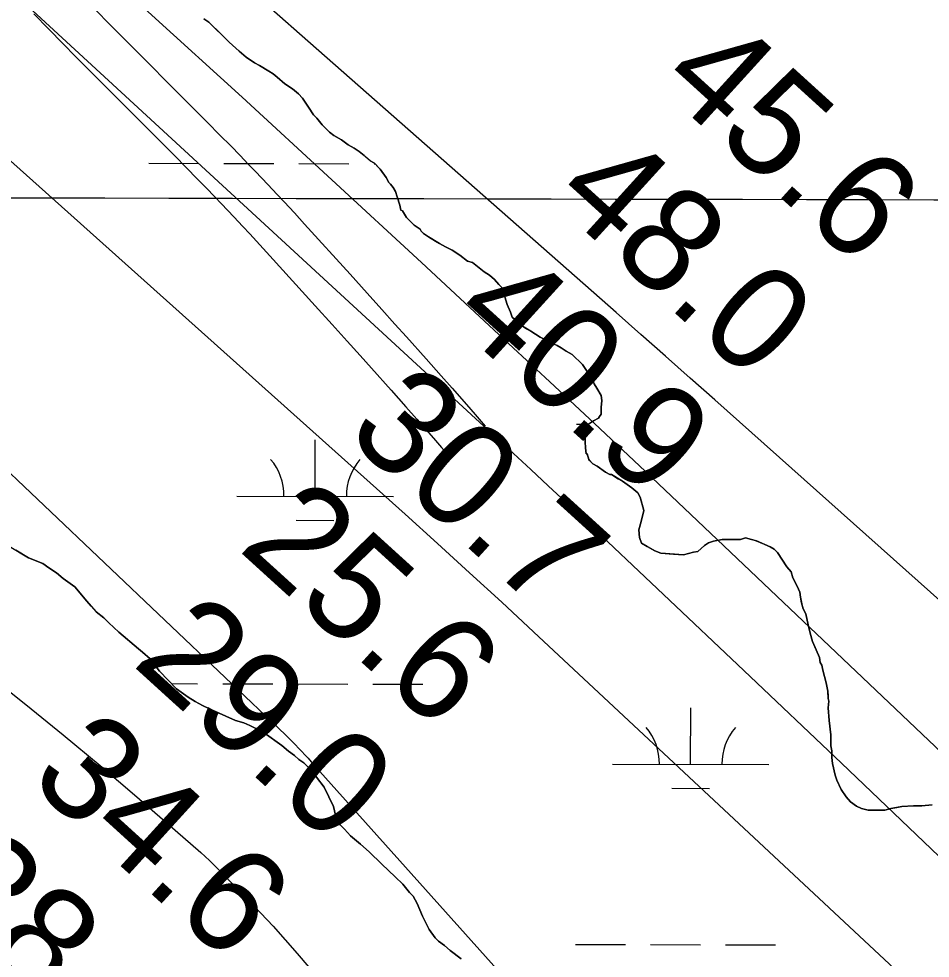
# Model space of a CAD drawing. Extents: x 3180038 to 3217926, y 922069 to 947485.
# Drawn here: x 3204503 to 3205085, y 939110 to 939711 of the extents above; entities that cross this region are included whole.
import ezdxf

# ---------------------------------------------------------------- set-up
doc = ezdxf.new("R2010")
doc.units = 0
for name, color, linetype in [('V-GRID-MAJR', 7, 'Continuous'), ('V-RIVR-RANG', 7, 'Continuous'), ('V-ROAD-CNTR', 7, 'Continuous'), ('V-SITE-VEGE', 7, 'Continuous'), ('V-TOPO-MAJR', 7, 'Continuous'), ('V-TOPO-MINR', 7, 'Continuous'), ('V-TOPO-SHOR', 7, 'Continuous'), ('V-WETL-SWMP', 7, 'Continuous')]:
    doc.layers.add(name, color=color, linetype=linetype)

msp = doc.modelspace()

# ---------------------------------------------------------------- linework, layer by layer
at = {"layer": 'V-GRID-MAJR'}
msp.add_spline([(3184296.34, 939644.82), (3186905.45, 939637.89), (3192123.65, 939624.61), (3197341.86, 939612.09), (3202560.07, 939600.32), (3207778.28, 939589.32), (3212996.49, 939579.07), (3215605.59, 939574.23)], degree=3, dxfattribs=at)
at = {"layer": 'V-ROAD-CNTR'}
for points in [[(3204552.04, 939715.87), (3204560.33, 939707.45), (3204623.33, 939644.26), (3204631.21, 939636.27), (3204638.07, 939629.27), (3204644.06, 939623.12), (3204649.29, 939617.72), (3204653.86, 939612.96), (3204661.8, 939604.63), (3204667.73, 939598.33), (3204672.17, 939593.58), (3204678.78, 939586.43), (3204685.32, 939579.25), (3204714.36, 939547.21)], [(3204512.26, 939713.75), (3204521.72, 939703.97), (3204530.63, 939694.86), (3204539.03, 939686.33), (3204602.03, 939623.13), (3204609.82, 939615.24), (3204616.62, 939608.3), (3204622.54, 939602.22), (3204627.7, 939596.89), (3204632.19, 939592.22), (3204640.02, 939584), (3204645.85, 939577.81), (3204650.19, 939573.16), (3204656.67, 939566.14), (3204663.12, 939559.07), (3204692.13, 939527.06)], [(3204714.37, 939547.21), (3204725.25, 939535.18), (3204734.77, 939524.65), (3204743.1, 939515.41), (3204750.37, 939507.3), (3204763.07, 939493.09), (3204772.56, 939482.39), (3204779.66, 939474.32), (3204790.26, 939462.21), (3204795.54, 939456.11), (3204800.8, 939450.02)], [(3204692.13, 939527.07), (3204703, 939515.06), (3204712.5, 939504.55), (3204720.79, 939495.35), (3204728.02, 939487.29), (3204740.65, 939473.15), (3204750.08, 939462.52), (3204757.11, 939454.53), (3204767.63, 939442.5), (3204772.86, 939436.48), (3204778.09, 939430.42)]]:
    msp.add_lwpolyline(points, dxfattribs=at)
at = {"layer": 'V-SITE-VEGE'}
for points in [[(3204779.7, 939562.65), (3204775.38, 939564.77), (3204771.61, 939566.9), (3204764.6, 939571.16), (3204761.36, 939573.29), (3204759.74, 939574.9), (3204759.2, 939575.97), (3204755.42, 939578.64), (3204750.55, 939583.44), (3204747.84, 939587.73), (3204746.76, 939588.26), (3204746.21, 939591.48), (3204744.57, 939596.85), (3204743.47, 939600.07), (3204741.85, 939602.74), (3204740.22, 939604.89), (3204739.14, 939605.96), (3204737.51, 939609.17), (3204733.72, 939614.52), (3204729.93, 939618.26), (3204727.24, 939619.86), (3204720.22, 939625.74), (3204716.98, 939627.87), (3204713.21, 939629.99), (3204708.89, 939633.2), (3204704.03, 939635.86), (3204701.33, 939637.99), (3204696.47, 939642.8), (3204693.22, 939647.08), (3204691.06, 939649.22), (3204687.81, 939654.04), (3204684.01, 939659.93), (3204681.31, 939662.6), (3204677.53, 939665.81), (3204672.67, 939669), (3204667.81, 939673.28), (3204665.11, 939675.41), (3204656.48, 939680.74), (3204653.25, 939682.33), (3204647.85, 939686.06), (3204643.53, 939689.8), (3204637.05, 939695.68), (3204624.08, 939708.5), (3204620.84, 939710.63)], [(3205041.32, 939205.61), (3205038.09, 939207.21), (3205034.31, 939209.88), (3205031.6, 939213.09), (3205028.35, 939217.9), (3205025.63, 939223.8), (3205024.54, 939227.02), (3205022.88, 939234.54), (3205022.32, 939238.29), (3205022.3, 939242.6), (3205021.74, 939245.82), (3205021.7, 939252.8), (3205020.58, 939261.93), (3205019.99, 939269.99), (3205020.51, 939274.3), (3205019.96, 939275.91), (3205019.93, 939280.74), (3205018.83, 939286.11), (3205016.63, 939294.16), (3205016.08, 939297.38), (3205014.99, 939298.99), (3205014.44, 939302.21), (3205010.08, 939312.4), (3205008.44, 939317.76), (3205007.33, 939323.13), (3205005.68, 939330.11), (3205004.05, 939333.33), (3205001.84, 939344.07), (3205000.2, 939347.82), (3204997.49, 939353.18), (3204996.39, 939356.94), (3204993.68, 939360.14), (3204987.72, 939369.25), (3204985.56, 939371.39), (3204982.87, 939372.98), (3204974.24, 939376.69), (3204971.01, 939377.75), (3204967.24, 939378.81), (3204964.02, 939377.71), (3204952.2, 939377.65), (3204946.83, 939376.54), (3204943.61, 939375.45), (3204940.93, 939373.82), (3204936.66, 939370.03), (3204933.97, 939369.48), (3204927.53, 939367.83), (3204913.01, 939368.83), (3204909.24, 939370.42), (3204900.61, 939375.21), (3204899.52, 939378.96), (3204898.95, 939383.8), (3204900.54, 939389.18), (3204902.11, 939396.18), (3204899.91, 939404.76), (3204898.28, 939407.44), (3204894.5, 939410.65), (3204888.57, 939414.91), (3204881.55, 939419.17), (3204880.48, 939419.17), (3204877.78, 939420.77), (3204872.39, 939424.5), (3204869.69, 939426.09), (3204866.99, 939428.76), (3204865.89, 939432.52), (3204865.35, 939432.52), (3204864.8, 939436.28), (3204864.73, 939447.03), (3204865.79, 939450.26), (3204866.86, 939451.34), (3204870.07, 939453.51), (3204873.29, 939455.14), (3204873.82, 939456.22), (3204874.89, 939457.83), (3204874.86, 939462.13), (3204875.38, 939466.44), (3204874.82, 939469.66), (3204872.11, 939474.48), (3204870.48, 939477.16), (3204868.3, 939481.98), (3204862.88, 939489.48), (3204856.4, 939495.89), (3204852.62, 939498.02), (3204849.38, 939500.15), (3204846.69, 939501.75), (3204842.92, 939503.34), (3204835.91, 939507.06), (3204829.98, 939510.79), (3204824.58, 939513.99), (3204818.1, 939519.87), (3204817.01, 939523.08), (3204814.83, 939527.91), (3204812.64, 939534.88), (3204812.08, 939538.11), (3204809.38, 939540.78), (3204806.68, 939543.99), (3204803.44, 939546.66), (3204800.2, 939548.79), (3204792.64, 939554.66), (3204789.41, 939555.71), (3204784.55, 939559.45), (3204779.7, 939562.65)], [(3204496.43, 939373.46), (3204508.84, 939366.01), (3204517.99, 939362.3), (3204521.77, 939359.63), (3204526.63, 939356.44), (3204530.95, 939352.7), (3204538.5, 939347.36), (3204546.08, 939338.27), (3204552.03, 939331.31), (3204556.89, 939327.58), (3204560.13, 939324.37), (3204566.61, 939318.5), (3204579.04, 939307.82), (3204581.74, 939305.68), (3204586.6, 939301.41), (3204592.56, 939293.38), (3204603.37, 939282.16), (3204610.92, 939276.82), (3204615.24, 939274.16), (3204620.09, 939271.5), (3204624.4, 939269.37), (3204641.11, 939261.94), (3204646.49, 939260.36), (3204650.26, 939258.77), (3204654.58, 939256.65), (3204659.43, 939253.99), (3204670.76, 939245.99), (3204675.08, 939242.25), (3204678.86, 939239.58), (3204681.56, 939236.91), (3204684.8, 939234.78), (3204690.74, 939228.9), (3204692.91, 939225.69), (3204697.78, 939219.26), (3204703.77, 939206.94), (3204705.97, 939197.81), (3204706.51, 939196.2), (3204708.13, 939195.13), (3204710.84, 939192.47), (3204714.62, 939188.18), (3204718.4, 939184.98), (3204721.1, 939182.85), (3204726.5, 939178.04), (3204734.61, 939170.02), (3204743.26, 939162.01), (3204748.12, 939157.2), (3204752.45, 939151.85), (3204754.61, 939149.71), (3204757.33, 939144.89), (3204760.6, 939136.84), (3204764.95, 939128.27), (3204768.74, 939122.92), (3204770.9, 939120.78), (3204774.68, 939118.11), (3204778.46, 939114.91), (3204785.48, 939109.57)], [(3205086.46, 939208.02), (3205080.01, 939207.45), (3205074.63, 939207.41), (3205067.11, 939206.84), (3205060.13, 939205.72), (3205056.37, 939204.63), (3205045.62, 939204.56), (3205041.32, 939205.61)]]:
    msp.add_lwpolyline(points, dxfattribs=at)
at = {"layer": 'V-TOPO-MAJR'}
msp.add_lwpolyline([(3205417.91, 938932.42), (3204932.22, 939393.71), (3204903.22, 939421.15), (3204874.15, 939448.53), (3204844.98, 939475.8), (3204815.75, 939503.01), (3204759.96, 939554.73), (3204702.69, 939607.64), (3204645.3, 939660.42), (3204587.73, 939713), (3204530.03, 939765.45), (3204124.15, 940133.1), (3204109.56, 940146.27), (3204094.95, 940159.4), (3204080.28, 940172.48), (3204065.58, 940185.52), (3203926.22, 940308.74), (3203841.61, 940383.13), (3203756.72, 940457.19)], dxfattribs=at)
at = {"layer": 'V-TOPO-MINR'}
for points in [[(3205288.42, 939162.99), (3204947.52, 939466.85), (3204931.79, 939480.85), (3204916.03, 939494.83), (3204900.25, 939508.78), (3204884.45, 939522.71), (3204466.7, 939890.4), (3204409.53, 939940.79), (3204352.41, 939991.22), (3204295.35, 940041.73), (3204238.34, 940092.29), (3204136.18, 940183), (3204130.28, 940188.24), (3204124.38, 940193.49), (3204118.48, 940198.73), (3204112.59, 940203.98), (3203586.05, 940673.26)], [(3205090.76, 939175.19), (3205028.55, 939234.61), (3204966.18, 939293.85), (3204863.31, 939391.13), (3204852.22, 939401.57), (3204841.11, 939411.99), (3204829.96, 939422.36), (3204818.78, 939432.7), (3204225.41, 939979.37), (3204198.82, 940003.74), (3204172.13, 940028.02), (3204145.32, 940052.16), (3204118.43, 940076.2), (3204091.38, 940100.07), (3204064.22, 940123.81), (3204036.89, 940147.36), (3204009.45, 940170.77), (3203456.33, 940639.39)], [(3205113.5, 939055.33), (3204831.72, 939318.59), (3204811.32, 939337.54), (3204790.83, 939356.39), (3204770.23, 939375.12), (3204749.54, 939393.77), (3204139.09, 939940.54), (3204117.14, 939960.11), (3204095.13, 939979.61)], [(3203940.08, 939949.38), (3204673.11, 939252.7), (3204675.25, 939250.64), (3204677.35, 939248.55)], [(3204482.82, 939291.24), (3204507.06, 939272.2), (3204531.05, 939252.87), (3204554.69, 939233.11), (3204578.09, 939213.06), (3204618.9, 939177.43), (3204621.69, 939174.94), (3204624.43, 939172.41), (3204627.12, 939169.81), (3204629.76, 939167.17), (3204649.31, 939147.19), (3204657.32, 939138.82), (3204665.21, 939130.33), (3204672.93, 939121.69), (3204680.52, 939112.93), (3204688.05, 939104.11), (3204695.63, 939095.34), (3204703.27, 939086.62), (3204710.95, 939077.94), (3204872.82, 938896.35), (3204959.32, 938801.1), (3205046.99, 938706.96)], [(3204677.35, 939248.55), (3204679.43, 939246.43), (3204681.48, 939244.29), (3204683.5, 939242.12), (3204685.51, 939239.94), (3204687.51, 939237.75), (3204689.5, 939235.55), (3204899.53, 939000.95), (3204984.06, 938906.12), (3205068.3, 938811.05), (3205152.12, 938715.61)]]:
    msp.add_lwpolyline(points, dxfattribs=at)
at = {"layer": 'V-TOPO-SHOR'}
for points in [[(3204720.22, 939625.74), (3204716.98, 939627.87), (3204713.21, 939629.99), (3204708.89, 939633.2), (3204704.03, 939635.86), (3204701.33, 939637.99), (3204698.63, 939640.66), (3204696.47, 939642.8), (3204693.22, 939647.08), (3204691.06, 939649.22), (3204687.81, 939654.04), (3204684.01, 939659.93), (3204681.31, 939662.6), (3204677.53, 939665.81), (3204672.67, 939669), (3204667.81, 939673.28), (3204665.11, 939675.41), (3204662.41, 939677.01), (3204656.48, 939680.74), (3204653.25, 939682.33), (3204647.85, 939686.06), (3204643.53, 939689.8), (3204637.05, 939695.68), (3204633.8, 939698.89), (3204630.02, 939702.63), (3204626.24, 939706.37), (3204624.08, 939708.5), (3204620.84, 939710.63)], [(3204982.86, 939372.98), (3204974.24, 939376.7), (3204971.01, 939377.75), (3204967.24, 939378.81), (3204964.02, 939377.71), (3204960.26, 939377.69), (3204952.2, 939377.65), (3204946.83, 939376.54), (3204943.61, 939375.45), (3204940.93, 939373.82), (3204936.66, 939370.03), (3204933.97, 939369.48), (3204927.53, 939367.83), (3204921.08, 939368.33), (3204913.01, 939368.83), (3204909.24, 939370.42), (3204904.39, 939373.08), (3204900.61, 939375.21), (3204899.52, 939378.96), (3204898.95, 939383.8), (3204900.54, 939389.18), (3204902.11, 939396.18), (3204899.91, 939404.76), (3204898.28, 939407.44), (3204894.5, 939410.65), (3204888.57, 939414.91), (3204885.87, 939416.51), (3204881.55, 939419.17), (3204880.48, 939419.17), (3204877.78, 939420.77), (3204872.39, 939424.5), (3204869.69, 939426.09), (3204867.53, 939428.23), (3204866.99, 939428.76), (3204865.89, 939432.52), (3204865.35, 939432.52), (3204864.8, 939436.28), (3204864.77, 939440.04), (3204864.76, 939443.27), (3204864.73, 939447.03), (3204865.26, 939448.64), (3204865.79, 939450.26), (3204866.86, 939451.34), (3204870.07, 939453.51), (3204873.29, 939455.14), (3204873.82, 939456.22), (3204874.89, 939457.83), (3204874.86, 939462.13), (3204875.38, 939466.44), (3204874.82, 939469.66), (3204872.11, 939474.48), (3204870.48, 939477.16), (3204868.3, 939481.98), (3204865.59, 939485.73), (3204862.88, 939489.48), (3204856.4, 939495.89), (3204852.62, 939498.02), (3204849.38, 939500.15), (3204846.69, 939501.75), (3204842.92, 939503.34), (3204835.91, 939507.06), (3204829.98, 939510.79), (3204827.28, 939512.39), (3204824.58, 939513.99), (3204818.1, 939519.86), (3204817.01, 939523.08), (3204814.83, 939527.91), (3204812.64, 939534.88), (3204812.08, 939538.11), (3204809.38, 939540.78), (3204806.68, 939543.99), (3204803.44, 939546.66), (3204800.2, 939548.79), (3204792.64, 939554.66), (3204789.41, 939555.71), (3204784.55, 939559.45), (3204779.7, 939562.65), (3204775.38, 939564.77), (3204771.61, 939566.9), (3204768.91, 939568.5), (3204764.6, 939571.16), (3204761.36, 939573.29), (3204759.74, 939574.9), (3204759.2, 939575.97), (3204755.42, 939578.64), (3204750.55, 939583.44), (3204747.84, 939587.73), (3204746.76, 939588.26), (3204746.21, 939591.48), (3204744.57, 939596.85), (3204743.47, 939600.07), (3204741.85, 939602.74), (3204740.22, 939604.89), (3204739.14, 939605.96), (3204737.51, 939609.17), (3204733.72, 939614.52), (3204732.63, 939615.59), (3204729.93, 939618.26), (3204727.24, 939619.86), (3204723.46, 939623.07), (3204720.22, 939625.74)], [(3205086.46, 939208.02), (3205080.01, 939207.45), (3205074.63, 939207.41), (3205067.11, 939206.84), (3205063.89, 939206.28), (3205060.13, 939205.72), (3205056.37, 939204.63), (3205048.85, 939204.58), (3205045.62, 939204.56), (3205041.32, 939205.61), (3205038.09, 939207.21), (3205034.31, 939209.88), (3205031.6, 939213.09), (3205028.35, 939217.9), (3205025.63, 939223.8), (3205024.54, 939227.02), (3205022.88, 939234.54), (3205022.32, 939238.29), (3205022.3, 939242.6), (3205021.74, 939245.82), (3205021.72, 939249.58), (3205021.7, 939252.8), (3205020.58, 939261.93), (3205019.99, 939269.99), (3205020.51, 939274.3), (3205019.96, 939275.91), (3205019.95, 939277.52), (3205019.93, 939280.74), (3205018.83, 939286.11), (3205016.63, 939294.16), (3205016.08, 939297.38), (3205014.99, 939298.99), (3205014.44, 939302.21), (3205011.71, 939308.65), (3205010.08, 939312.4), (3205008.44, 939317.76), (3205007.33, 939323.13), (3205005.68, 939330.11), (3205004.05, 939333.33), (3205002.95, 939337.08), (3205002.4, 939340.84), (3205001.84, 939344.07), (3205000.2, 939347.82), (3204997.49, 939353.18), (3204996.39, 939356.94), (3204993.68, 939360.14), (3204987.72, 939369.25), (3204985.56, 939371.39), (3204982.86, 939372.98)], [(3204500.74, 939370.8), (3204508.84, 939366.01), (3204517.99, 939362.3), (3204521.77, 939359.63), (3204526.63, 939356.44), (3204530.95, 939352.7), (3204538.5, 939347.36), (3204546.08, 939338.27), (3204548.78, 939335.06), (3204552.03, 939331.31), (3204556.89, 939327.58), (3204560.13, 939324.37), (3204566.61, 939318.5), (3204579.04, 939307.82), (3204581.74, 939305.68), (3204586.6, 939301.41), (3204592.56, 939293.38), (3204603.37, 939282.16), (3204610.92, 939276.82), (3204615.24, 939274.16), (3204620.09, 939271.5), (3204624.4, 939269.37), (3204641.11, 939261.94), (3204646.49, 939260.36), (3204650.26, 939258.77), (3204654.58, 939256.65), (3204659.43, 939253.98), (3204670.76, 939245.99), (3204675.08, 939242.25), (3204678.86, 939239.58)], [(3204678.86, 939239.58), (3204681.56, 939236.91), (3204684.8, 939234.78), (3204688.58, 939231.04), (3204690.74, 939228.9), (3204692.91, 939225.69), (3204697.78, 939219.26), (3204703.77, 939206.94), (3204705.97, 939197.81), (3204706.51, 939196.2), (3204708.13, 939195.13), (3204710.84, 939192.46), (3204714.62, 939188.18), (3204718.4, 939184.98), (3204721.1, 939182.85), (3204726.5, 939178.04), (3204734.61, 939170.02), (3204743.26, 939162.01), (3204748.12, 939157.2), (3204752.45, 939151.85), (3204754.61, 939149.71), (3204757.33, 939144.89), (3204760.6, 939136.84), (3204764.95, 939128.27), (3204768.74, 939122.92), (3204770.9, 939120.78), (3204774.68, 939118.11), (3204778.46, 939114.91), (3204785.48, 939109.57)]]:
    msp.add_lwpolyline(points, dxfattribs=at)
at = {"layer": 'V-WETL-SWMP'}
for p, q in [((3204585.68, 939618.19), (3204617.68, 939618.11)), ((3204633.68, 939618.08), (3204665.68, 939618.01)), ((3204681.68, 939617.97), (3204713.68, 939617.9)), ((3204729.68, 939617.86), (3204730.34, 939617.86)), ((3204859.21, 939451.4), (3204866.92, 939451.38)), ((3204692.04, 939405.34), (3204692.12, 939441.34)), ((3204642.04, 939405.46), (3204742.04, 939405.23)), ((3204680.01, 939389.94), (3204704.01, 939389.89)), ((3204600.17, 939285.48), (3204616.93, 939285.44)), ((3204632.93, 939285.41), (3204664.93, 939285.33)), ((3204680.93, 939285.3), (3204712.93, 939285.23)), ((3204728.93, 939285.19), (3204760.93, 939285.12)), ((3204932.13, 939233.99), (3204932.21, 939269.99)), ((3204882.13, 939234.1), (3204982.13, 939233.88)), ((3204920.1, 939218.59), (3204944.1, 939218.53)), ((3204858.46, 939118.72), (3204890.46, 939118.65)), ((3204906.46, 939118.62), (3204938.46, 939118.54)), ((3204954.46, 939118.51), (3204986.46, 939118.44))]:
    msp.add_line(p, q, dxfattribs=at)
for points in [[(3204620.84, 939710.64), (3204624.08, 939708.5), (3204626.24, 939706.37), (3204630.02, 939702.63), (3204633.8, 939698.88), (3204637.05, 939695.68), (3204643.53, 939689.8), (3204647.85, 939686.06), (3204653.25, 939682.33), (3204656.48, 939680.74), (3204662.42, 939677.01), (3204665.11, 939675.41), (3204667.81, 939673.28), (3204672.67, 939669), (3204677.53, 939665.81), (3204681.31, 939662.6), (3204684.01, 939659.93), (3204687.81, 939654.04), (3204691.06, 939649.22), (3204693.22, 939647.08), (3204696.47, 939642.8), (3204698.63, 939640.66), (3204701.33, 939637.99), (3204704.03, 939635.86), (3204708.89, 939633.2), (3204713.2, 939630), (3204716.98, 939627.87), (3204720.22, 939625.74), (3204723.46, 939623.07), (3204727.24, 939619.86), (3204729.93, 939618.26), (3204732.64, 939615.59), (3204733.72, 939614.52), (3204737.51, 939609.17), (3204739.14, 939605.95), (3204740.22, 939604.89), (3204741.85, 939602.74), (3204743.47, 939600.07), (3204744.57, 939596.85), (3204746.21, 939591.48), (3204746.76, 939588.26), (3204747.84, 939587.73), (3204750.55, 939583.44), (3204755.42, 939578.63), (3204759.2, 939575.97), (3204759.74, 939574.9), (3204761.36, 939573.29), (3204764.6, 939571.16), (3204768.91, 939568.5), (3204771.61, 939566.9), (3204775.38, 939564.77), (3204779.7, 939562.65), (3204784.55, 939559.45), (3204789.41, 939555.71), (3204792.64, 939554.66), (3204800.2, 939548.79), (3204803.44, 939546.66), (3204806.68, 939543.99), (3204809.38, 939540.78), (3204812.08, 939538.1), (3204812.64, 939534.88), (3204814.83, 939527.91), (3204817.01, 939523.08), (3204818.1, 939519.86), (3204824.58, 939513.99), (3204827.28, 939512.39), (3204829.98, 939510.79), (3204835.91, 939507.06), (3204842.92, 939503.34), (3204846.69, 939501.75), (3204849.39, 939500.15), (3204852.62, 939498.02), (3204856.4, 939495.89)], [(3204856.4, 939495.89), (3204862.88, 939489.48), (3204865.59, 939485.73), (3204868.3, 939481.98), (3204870.48, 939477.16), (3204872.1, 939474.48), (3204874.82, 939469.66), (3204875.38, 939466.44), (3204874.86, 939462.13), (3204874.89, 939457.83), (3204873.82, 939456.22), (3204873.29, 939455.14), (3204870.07, 939453.51), (3204866.86, 939451.34), (3204865.79, 939450.26), (3204865.26, 939448.64), (3204864.73, 939447.03), (3204864.76, 939443.27), (3204864.77, 939440.04), (3204864.8, 939436.28), (3204865.35, 939432.52), (3204865.89, 939432.52), (3204866.99, 939428.77), (3204867.53, 939428.23), (3204869.69, 939426.09), (3204872.39, 939424.5), (3204877.78, 939420.76), (3204880.48, 939419.17), (3204881.55, 939419.17), (3204885.87, 939416.51), (3204888.57, 939414.91), (3204894.5, 939410.65), (3204898.28, 939407.44), (3204899.91, 939404.76), (3204902.11, 939396.18), (3204900.54, 939389.18), (3204898.95, 939383.8), (3204899.52, 939378.96), (3204900.61, 939375.21), (3204904.39, 939373.08), (3204909.24, 939370.42), (3204913.01, 939368.83), (3204921.08, 939368.33), (3204927.53, 939367.83), (3204933.97, 939369.48), (3204936.66, 939370.03), (3204940.93, 939373.82), (3204943.61, 939375.45), (3204946.83, 939376.54), (3204952.2, 939377.65), (3204960.26, 939377.69), (3204964.02, 939377.71), (3204967.24, 939378.81), (3204971.01, 939377.75), (3204974.24, 939376.7), (3204982.86, 939372.98), (3204985.56, 939371.39), (3204987.72, 939369.25), (3204993.69, 939360.14), (3204996.39, 939356.93), (3204997.49, 939353.18), (3205000.2, 939347.82), (3205001.84, 939344.07), (3205002.39, 939340.84), (3205002.95, 939337.08), (3205004.05, 939333.33), (3205005.68, 939330.11), (3205007.33, 939323.13), (3205008.44, 939317.77), (3205010.08, 939312.4), (3205011.71, 939308.65), (3205014.44, 939302.21), (3205014.99, 939298.99), (3205016.08, 939297.38), (3205016.63, 939294.16), (3205018.83, 939286.11), (3205019.93, 939280.74), (3205019.95, 939277.52), (3205019.96, 939275.91), (3205020.51, 939274.3), (3205019.99, 939269.99), (3205020.58, 939261.93), (3205021.7, 939252.8), (3205021.72, 939249.58), (3205021.74, 939245.82), (3205022.3, 939242.59), (3205022.32, 939238.29), (3205022.88, 939234.54), (3205024.54, 939227.02), (3205025.63, 939223.8), (3205028.35, 939217.9), (3205031.6, 939213.09), (3205034.31, 939209.88), (3205038.09, 939207.21), (3205041.32, 939205.61), (3205045.62, 939204.56), (3205048.85, 939204.58), (3205056.37, 939204.62), (3205060.13, 939205.72), (3205063.89, 939206.28), (3205067.11, 939206.84)], [(3204624.4, 939269.37), (3204620.09, 939271.5), (3204615.24, 939274.16), (3204610.92, 939276.82), (3204603.37, 939282.16), (3204592.56, 939293.38), (3204586.6, 939301.41), (3204581.74, 939305.68), (3204579.04, 939307.82), (3204566.61, 939318.5), (3204560.13, 939324.37), (3204556.89, 939327.58), (3204552.03, 939331.32), (3204548.78, 939335.06), (3204546.08, 939338.27), (3204538.5, 939347.36), (3204530.95, 939352.7), (3204526.63, 939356.43), (3204521.77, 939359.63), (3204517.99, 939362.3), (3204508.83, 939366.01), (3204500.74, 939370.8)], [(3204785.48, 939109.57), (3204778.46, 939114.91), (3204774.68, 939118.11), (3204770.9, 939120.78), (3204768.74, 939122.92), (3204764.95, 939128.27), (3204760.6, 939136.84), (3204757.33, 939144.89), (3204754.61, 939149.71), (3204752.45, 939151.85), (3204748.12, 939157.2), (3204743.26, 939162.01), (3204734.61, 939170.02), (3204726.5, 939178.04), (3204721.1, 939182.85), (3204718.4, 939184.98), (3204714.62, 939188.18), (3204710.84, 939192.46), (3204708.13, 939195.14), (3204706.51, 939196.2), (3204705.97, 939197.81), (3204703.77, 939206.94), (3204697.78, 939219.26), (3204692.91, 939225.69), (3204690.74, 939228.9), (3204688.58, 939231.04), (3204684.8, 939234.78), (3204681.56, 939236.91), (3204678.86, 939239.58), (3204675.08, 939242.25), (3204670.76, 939245.99), (3204659.43, 939253.98), (3204654.57, 939256.65), (3204650.26, 939258.77), (3204646.49, 939260.36), (3204641.11, 939261.94), (3204624.4, 939269.37)], [(3205067.11, 939206.84), (3205074.63, 939207.42), (3205080.01, 939207.45), (3205086.45, 939208.02)]]:
    msp.add_lwpolyline(points, dxfattribs=at)
for centre, start, end in [((3204636.8, 939405.94), 359.09901, 40.64267), ((3204747.29, 939405.69), 139.09901, 180.64267), ((3204876.89, 939234.59), 359.09901, 40.64267), ((3204987.37, 939234.34), 139.09901, 180.64267)]:
    msp.add_arc(centre, 35.25, start, end, dxfattribs=at)

# ---------------------------------------------------------------- texts
at = {"layer": 'V-RIVR-RANG'}
for s, p in [('45.6', (3204910.23, 939668.26)), ('48.0', (3204842.37, 939594.8)), ('40.9', (3204777.25, 939518.86)), ('30.7', (3204710.37, 939444.51)), ('25.6', (3204641.93, 939371.58)), ('29.0', (3204574.07, 939298.12)), ('34.6', (3204507.78, 939223.25)), ('38.2', (3204442.07, 939147.84))]:
    msp.add_text(s, height=67, rotation=317.73833, dxfattribs=at).set_placement(p)

doc.saveas('drawing.dxf')
